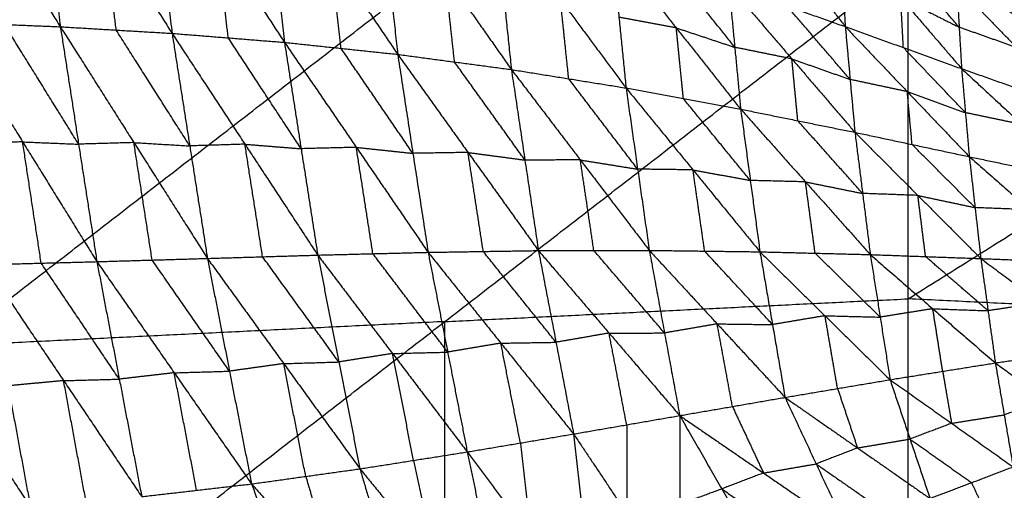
# Model space of a CAD drawing. Header units: millimetres. Extents: x -106 to 110, y -96 to 120.
# Tile 851 of 1020: x -6.95 to 2.77, y 106.7 to 111.34. Entities that reach past the tile are written whole.
import ezdxf

# ---------------------------------------------------------------- set-up
doc = ezdxf.new("R2010")
doc.units = ezdxf.units.MM
doc.header["$MEASUREMENT"] = 0
doc.layers.add('Default', color=7, linetype='Continuous', true_color=0x000000)

msp = doc.modelspace()

# ---------------------------------------------------------------- linework, layer by layer
at = {"layer": 'Default'}
for points in [[(-7.9072, 113.4322, 7.1387), (-7.2284, 112.3527, 6.6803), (-6.5496, 111.2732, 6.222)], [(-6.794, 113.319, 7.1376), (-6.6718, 112.2961, 6.6798), (-6.5496, 111.2732, 6.222)], [(-6.794, 113.319, 7.1376), (-6.1204, 112.2635, 6.7044), (-5.4469, 111.2081, 6.2713)], [(-5.6775, 113.1662, 7.1409), (-5.5622, 112.1871, 6.7061), (-5.4469, 111.2081, 6.2713)], [(-5.6775, 113.1662, 7.1409), (-5.0075, 112.1428, 6.7372), (-4.3375, 111.1194, 6.3335)], [(-4.5484, 112.9661, 7.1457), (-4.4429, 112.0427, 6.7396), (-4.3375, 111.1194, 6.3335)], [(-4.5484, 112.9661, 7.1457), (-3.8841, 111.9834, 6.7759), (-3.2197, 111.0008, 6.406)], [(-0.0102, 112.8307, 7.901), (0.594, 112.0527, 7.5669), (1.1982, 111.2748, 7.2328)], [(-3.4074, 112.7132, 7.1499), (-3.3136, 111.857, 6.7779), (-3.2197, 111.0008, 6.406)], [(-3.4074, 112.7132, 7.1499), (-2.7524, 111.7822, 6.8189), (-2.0974, 110.8513, 6.488)], [(-2.2605, 112.4109, 7.1555), (-2.179, 111.6311, 6.8217), (-2.0974, 110.8513, 6.488)], [(-2.2605, 112.4109, 7.1555), (-1.6132, 111.5402, 6.8683), (-0.9658, 110.6695, 6.5811)], [(2.2819, 112.3773, 8.4421), (2.862, 111.7471, 8.1038), (3.4421, 111.1169, 7.7654)], [(-5.9983, 111.2407, 6.2466), (-6.0594, 111.7521, 6.4755), (-6.1204, 112.2635, 6.7044)], [(1.1455, 112.2565, 7.8328), (1.1719, 111.7656, 7.5328), (1.1982, 111.2748, 7.2328)], [(1.1455, 112.2565, 7.8328), (1.746, 111.5583, 7.563), (2.3465, 110.86, 7.2931)], [(-4.8922, 111.1637, 6.3024), (-4.9498, 111.6533, 6.5198), (-5.0075, 112.1428, 6.7372)], [(-3.7786, 111.0601, 6.3698), (-3.8313, 111.5218, 6.5728), (-3.8841, 111.9834, 6.7759)], [(-1.1056, 112.0634, 7.1676), (-1.0357, 111.3664, 6.8743), (-0.9658, 110.6695, 6.5811)], [(-1.1056, 112.0634, 7.1676), (-0.4698, 111.262, 6.9278), (0.1659, 110.4605, 6.688)], [(-7.3282, 104.8297, 9.1165), (-2.7545, 108.3652, 10.5669), (1.8192, 111.9006, 12.0172)], [(0.1076, 111.0705, 6.9399), (-0.2103, 111.4712, 7.0598), (-0.5282, 111.8719, 7.1797)], [(2.3227, 111.2684, 7.5402), (2.0225, 111.6175, 7.6751), (1.7222, 111.9666, 7.81)], [(1.8192, 105.2791, 9.1165), (1.8192, 108.5898, 10.5669), (1.8192, 111.9006, 12.0172)], [(-2.6586, 110.926, 6.447), (-2.7055, 111.3541, 6.633), (-2.7524, 111.7822, 6.8189)], [(0.0493, 111.6804, 7.1918), (0.1076, 111.0705, 6.9399), (0.1659, 110.4605, 6.688)], [(0.0493, 111.6804, 7.1918), (0.6237, 111.4776, 7.2123), (1.1982, 111.2748, 7.2328)], [(0.0493, 111.6804, 7.1918), (0.6715, 110.9562, 7.0011), (1.2938, 110.2319, 6.8104)], [(2.2989, 111.6767, 7.7872), (2.3227, 111.2684, 7.5402), (2.3465, 110.86, 7.2931)], [(2.2989, 111.6767, 7.7872), (2.8705, 111.3968, 7.7763), (3.4421, 111.1169, 7.7654)], [(2.2989, 111.6767, 7.7872), (2.8908, 111.0675, 7.5791), (3.4827, 110.4582, 7.371)], [(-7.6527, 108.1245, 10.5669), (-5.3658, 109.8923, 11.292), (-3.079, 111.66, 12.0172)], [(1.8192, 108.5898, 10.5669), (4.2683, 110.1249, 11.292), (6.7173, 111.66, 12.0172)], [(-1.5316, 110.7604, 6.5345), (-1.5724, 111.1503, 6.7014), (-1.6132, 111.5402, 6.8683)], [(1.7723, 111.0674, 7.263), (1.7592, 111.3128, 7.413), (1.746, 111.5583, 7.563)], [(1.746, 111.5583, 7.563), (2.0344, 111.4133, 7.5516), (2.3227, 111.2684, 7.5402)], [(1.246, 110.7533, 7.0216), (0.9349, 111.1155, 7.117), (0.6237, 111.4776, 7.2123)], [(1.8192, 105.2791, 9.1165), (6.7173, 108.3492, 10.5669), (11.6155, 111.4194, 12.0172)], [(-7.6544, 111.319, 6.187), (-7.102, 111.2961, 6.2045), (-6.5496, 111.2732, 6.222)], [(-7.6544, 111.319, 6.187), (-6.9218, 110.1378, 5.9235), (-6.1892, 108.9565, 5.66)], [(-6.3694, 110.1149, 5.941), (-6.7357, 110.7055, 6.0727), (-7.102, 111.2961, 6.2045)], [(-0.4698, 111.262, 6.9278), (-0.7528, 111.3142, 6.9011), (-1.0357, 111.3664, 6.8743)], [(-6.5496, 111.2732, 6.222), (-6.3694, 110.1149, 5.941), (-6.1892, 108.9565, 5.66)], [(-6.5496, 111.2732, 6.222), (-5.9983, 111.2407, 6.2466), (-5.4469, 111.2081, 6.2713)], [(-6.5496, 111.2732, 6.222), (-5.8238, 110.1308, 5.9803), (-5.0979, 108.9883, 5.7386)], [(-5.2724, 110.0982, 6.0049), (-5.6353, 110.6695, 6.1258), (-5.9983, 111.2407, 6.2466)], [(-5.4469, 111.2081, 6.2713), (-5.2724, 110.0982, 6.0049), (-5.0979, 108.9883, 5.7386)], [(-5.4469, 111.2081, 6.2713), (-4.8922, 111.1637, 6.3024), (-4.3375, 111.1194, 6.3335)], [(-5.4469, 111.2081, 6.2713), (-4.7279, 110.1146, 6.0547), (-4.0089, 109.0212, 5.8381)], [(-0.4, 110.565, 6.6345), (-0.4349, 110.9135, 6.7812), (-0.4698, 111.262, 6.9278)], [(-0.4698, 111.262, 6.9278), (-0.1811, 111.1662, 6.9339), (0.1076, 111.0705, 6.9399)], [(1.1982, 111.2748, 7.2328), (1.246, 110.7533, 7.0216), (1.2938, 110.2319, 6.8104)], [(1.1982, 111.2748, 7.2328), (1.7723, 111.0674, 7.263), (2.3465, 110.86, 7.2931)], [(1.1982, 111.2748, 7.2328), (1.8103, 110.6333, 7.0905), (2.4224, 109.9918, 6.9481)], [(2.8908, 111.0675, 7.5791), (2.6067, 111.1679, 7.5596), (2.3227, 111.2684, 7.5402)], [(-4.1732, 110.0703, 6.0858), (-4.5327, 110.617, 6.1941), (-4.8922, 111.1637, 6.3024)], [(-4.3375, 111.1194, 6.3335), (-4.1732, 110.0703, 6.0858), (-4.0089, 109.0212, 5.8381)], [(-4.3375, 111.1194, 6.3335), (-3.7786, 111.0601, 6.3698), (-3.2197, 111.0008, 6.406)], [(-4.3375, 111.1194, 6.3335), (-3.6285, 110.084, 6.1446), (-2.9195, 109.0485, 5.9557)], [(-3.0696, 110.0247, 6.1808), (-3.4241, 110.5424, 6.2753), (-3.7786, 111.0601, 6.3698)], [(-3.2197, 111.0008, 6.406), (-3.0696, 110.0247, 6.1808), (-2.9195, 109.0485, 5.9557)], [(-3.2197, 111.0008, 6.406), (-2.6586, 110.926, 6.447), (-2.0974, 110.8513, 6.488)], [(-3.2197, 111.0008, 6.406), (-2.5253, 110.0332, 6.2473), (-1.8308, 109.0657, 6.0886)], [(0.6715, 110.9562, 7.0011), (0.3895, 111.0133, 6.9705), (0.1076, 111.0705, 6.9399)], [(2.3844, 110.4259, 7.1206), (2.0784, 110.7467, 7.1918), (1.7723, 111.0674, 7.263)], [(-1.9641, 109.9585, 6.2883), (-2.3114, 110.4423, 6.3677), (-2.6586, 110.926, 6.447)], [(0.7298, 110.3462, 6.7492), (0.7007, 110.6512, 6.8751), (0.6715, 110.9562, 7.0011)], [(0.6715, 110.9562, 7.0011), (0.9587, 110.8547, 7.0114), (1.246, 110.7533, 7.0216)], [(-2.0974, 110.8513, 6.488), (-1.9641, 109.9585, 6.2883), (-1.8308, 109.0657, 6.0886)], [(-2.0974, 110.8513, 6.488), (-1.5316, 110.7604, 6.5345), (-0.9658, 110.6695, 6.5811)], [(-2.0974, 110.8513, 6.488), (-1.4168, 109.9594, 6.3621), (-0.7361, 109.0676, 6.2361)], [(2.3465, 110.86, 7.2931), (2.3844, 110.4259, 7.1206), (2.4224, 109.9918, 6.9481)], [(2.3465, 110.86, 7.2931), (2.9146, 110.6591, 7.332), (3.4827, 110.4582, 7.371)], [(2.3465, 110.86, 7.2931), (2.943, 110.3086, 7.1953), (3.5396, 109.7571, 7.0976)], [(-0.851, 109.8685, 6.4086), (-1.1913, 110.3145, 6.4716), (-1.5316, 110.7604, 6.5345)], [(1.8103, 110.6333, 7.0905), (1.5281, 110.6933, 7.056), (1.246, 110.7533, 7.0216)], [(-0.9658, 110.6695, 6.5811), (-0.851, 109.8685, 6.4086), (-0.7361, 109.0676, 6.2361)], [(-0.9658, 110.6695, 6.5811), (-0.4, 110.565, 6.6345), (0.1659, 110.4605, 6.688)], [(-0.9658, 110.6695, 6.5811), (-0.3049, 109.8616, 6.4896), (0.356, 109.0537, 6.3981)], [(1.8581, 110.1119, 6.8793), (1.8342, 110.3726, 6.9849), (1.8103, 110.6333, 7.0905)], [(1.8103, 110.6333, 7.0905), (2.0974, 110.5296, 7.1055), (2.3844, 110.4259, 7.1206)], [(0.261, 109.7571, 6.5431), (-0.0695, 110.1611, 6.5888), (-0.4, 110.565, 6.6345)], [(0.1659, 110.4605, 6.688), (0.261, 109.7571, 6.5431), (0.356, 109.0537, 6.3981)], [(0.1659, 110.4605, 6.688), (0.7298, 110.3462, 6.7492), (1.2938, 110.2319, 6.8104)], [(0.1659, 110.4605, 6.688), (0.8056, 109.7433, 6.6309), (1.4453, 109.0261, 6.5738)], [(2.943, 110.3086, 7.1953), (2.6637, 110.3672, 7.158), (2.3844, 110.4259, 7.1206)], [(1.3695, 109.629, 6.6921), (1.0497, 109.9876, 6.7206), (0.7298, 110.3462, 6.7492)], [(1.2938, 110.2319, 6.8104), (1.3695, 109.629, 6.6921), (1.4453, 109.0261, 6.5738)], [(1.2938, 110.2319, 6.8104), (1.8581, 110.1119, 6.8793), (2.4224, 109.9918, 6.9481)], [(1.2938, 110.2319, 6.8104), (1.9152, 109.6094, 6.7856), (2.5366, 108.9869, 6.7609)], [(-6.9218, 110.1378, 5.9235), (-7.1966, 110.1304, 5.9091), (-7.4715, 110.1229, 5.8947)], [(-6.7389, 108.9417, 5.6311), (-6.8303, 109.5397, 5.7773), (-6.9218, 110.1378, 5.9235)], [(-6.9218, 110.1378, 5.9235), (-6.6456, 110.1263, 5.9322), (-6.3694, 110.1149, 5.941)], [(-5.8238, 110.1308, 5.9803), (-6.0966, 110.1228, 5.9606), (-6.3694, 110.1149, 5.941)], [(-5.6435, 108.9724, 5.6993), (-5.7337, 109.5516, 5.8398), (-5.8238, 110.1308, 5.9803)], [(-5.8238, 110.1308, 5.9803), (-5.5481, 110.1145, 5.9926), (-5.2724, 110.0982, 6.0049)], [(-4.7279, 110.1146, 6.0547), (-5.0002, 110.1064, 6.0298), (-5.2724, 110.0982, 6.0049)], [(-4.5534, 109.0047, 5.7883), (-4.6407, 109.5597, 5.9215), (-4.7279, 110.1146, 6.0547)], [(-4.7279, 110.1146, 6.0547), (-4.4506, 110.0925, 6.0703), (-4.1732, 110.0703, 6.0858)], [(-3.6285, 110.084, 6.1446), (-3.9008, 110.0771, 6.1152), (-4.1732, 110.0703, 6.0858)], [(-3.4642, 109.0348, 5.8969), (-3.5464, 109.5594, 6.0207), (-3.6285, 110.084, 6.1446)], [(-3.6285, 110.084, 6.1446), (-3.3491, 110.0543, 6.1627), (-3.0696, 110.0247, 6.1808)], [(-2.5253, 110.0332, 6.2473), (-2.7975, 110.029, 6.2141), (-3.0696, 110.0247, 6.1808)], [(-2.3752, 109.0571, 6.0221), (-2.4502, 109.5452, 6.1347), (-2.5253, 110.0332, 6.2473)], [(-2.5253, 110.0332, 6.2473), (-2.2447, 109.9959, 6.2678), (-1.9641, 109.9585, 6.2883)], [(2.4795, 109.4894, 6.8545), (2.1688, 109.8006, 6.8669), (1.8581, 110.1119, 6.8793)], [(-1.4168, 109.9594, 6.3621), (-1.6905, 109.9589, 6.3252), (-1.9641, 109.9585, 6.2883)], [(-1.2835, 109.0666, 6.1624), (-1.3501, 109.513, 6.2622), (-1.4168, 109.9594, 6.3621)], [(-1.4168, 109.9594, 6.3621), (-1.1339, 109.914, 6.3853), (-0.851, 109.8685, 6.4086)], [(2.4224, 109.9918, 6.9481), (2.4795, 109.4894, 6.8545), (2.5366, 108.9869, 6.7609)], [(2.4224, 109.9918, 6.9481), (2.981, 109.8745, 7.0228), (3.5396, 109.7571, 7.0976)], [(2.4224, 109.9918, 6.9481), (3.021, 109.4684, 6.9512), (3.6197, 108.9449, 6.9543)], [(-0.3049, 109.8616, 6.4896), (-0.5779, 109.8651, 6.4491), (-0.851, 109.8685, 6.4086)], [(-0.19, 109.0606, 6.3171), (-0.2475, 109.4611, 6.4034), (-0.3049, 109.8616, 6.4896)], [(-0.3049, 109.8616, 6.4896), (-0.022, 109.8094, 6.5163), (0.261, 109.7571, 6.5431)], [(0.8056, 109.7433, 6.6309), (0.5333, 109.7502, 6.587), (0.261, 109.7571, 6.5431)], [(0.9007, 109.0399, 6.4859), (0.8531, 109.3916, 6.5584), (0.8056, 109.7433, 6.6309)], [(0.8056, 109.7433, 6.6309), (1.0876, 109.6862, 6.6615), (1.3695, 109.629, 6.6921)], [(1.9152, 109.6094, 6.7856), (1.6424, 109.6192, 6.7389), (1.3695, 109.629, 6.6921)], [(1.991, 109.0065, 6.6673), (1.9531, 109.308, 6.7265), (1.9152, 109.6094, 6.7856)], [(1.9152, 109.6094, 6.7856), (2.1973, 109.5494, 6.8201), (2.4795, 109.4894, 6.8545)], [(3.021, 109.4684, 6.9512), (2.7503, 109.4789, 6.9028), (2.4795, 109.4894, 6.8545)], [(-2.9195, 109.0485, 5.9557), (-2.3752, 109.0571, 6.0221), (-1.8308, 109.0657, 6.0886)], [(-1.6571, 108.1612, 6.0833), (-2.0161, 108.6092, 6.0527), (-2.3752, 109.0571, 6.0221)], [(-1.8308, 109.0657, 6.0886), (-1.2835, 109.0666, 6.1624), (-0.7361, 109.0676, 6.2361)], [(-1.8308, 109.0657, 6.0886), (-1.6571, 108.1612, 6.0833), (-1.4834, 107.2567, 6.078)], [(-1.8308, 109.0657, 6.0886), (-1.1332, 108.2518, 6.1641), (-0.4355, 107.438, 6.2396)], [(-0.5858, 108.2528, 6.2379), (-0.9346, 108.6597, 6.2001), (-1.2835, 109.0666, 6.1624)], [(-0.7361, 109.0676, 6.2361), (-0.5858, 108.2528, 6.2379), (-0.4355, 107.438, 6.2396)], [(-0.7361, 109.0676, 6.2361), (-0.19, 109.0606, 6.3171), (0.356, 109.0537, 6.3981)], [(-0.7361, 109.0676, 6.2361), (-0.0661, 108.3425, 6.3256), (0.604, 107.6175, 6.4151)], [(0.48, 108.3356, 6.4066), (0.145, 108.6981, 6.3619), (-0.19, 109.0606, 6.3171)], [(0.356, 109.0537, 6.3981), (0.48, 108.3356, 6.4066), (0.604, 107.6175, 6.4151)], [(0.356, 109.0537, 6.3981), (0.9007, 109.0399, 6.4859), (1.4453, 109.0261, 6.5738)], [(0.356, 109.0537, 6.3981), (0.9982, 108.4229, 6.5002), (1.6404, 107.7922, 6.6022)], [(-7.2886, 108.9269, 5.6023), (-6.7389, 108.9417, 5.6311), (-6.1892, 108.9565, 5.66)], [(-6.1892, 108.9565, 5.66), (-5.6435, 108.9724, 5.6993), (-5.0979, 108.9883, 5.7386)], [(-6.1892, 108.9565, 5.66), (-5.9679, 107.7975, 5.6397), (-5.7465, 106.6385, 5.6194)], [(-6.1892, 108.9565, 5.66), (-5.4259, 107.8602, 5.6802), (-4.6626, 106.7638, 5.7005)], [(-4.8803, 107.8761, 5.7195), (-5.2619, 108.4242, 5.7094), (-5.6435, 108.9724, 5.6993)], [(-5.0979, 108.9883, 5.7386), (-4.5534, 109.0047, 5.7883), (-4.0089, 109.0212, 5.8381)], [(-5.0979, 108.9883, 5.7386), (-4.8803, 107.8761, 5.7195), (-4.6626, 106.7638, 5.7005)], [(-5.0979, 108.9883, 5.7386), (-4.3452, 107.9506, 5.7722), (-3.5925, 106.9129, 5.8059)], [(-3.8007, 107.967, 5.822), (-4.1771, 108.4859, 5.8052), (-4.5534, 109.0047, 5.7883)], [(-4.0089, 109.0212, 5.8381), (-3.4642, 109.0348, 5.8969), (-2.9195, 109.0485, 5.9557)], [(-4.0089, 109.0212, 5.8381), (-3.8007, 107.967, 5.822), (-3.5925, 106.9129, 5.8059)], [(-4.0089, 109.0212, 5.8381), (-3.271, 108.0503, 5.8854), (-2.533, 107.0794, 5.9328)], [(-2.7263, 108.064, 5.9442), (-3.0952, 108.5494, 5.9206), (-3.4642, 109.0348, 5.8969)], [(-2.9195, 109.0485, 5.9557), (-2.7263, 108.064, 5.9442), (-2.533, 107.0794, 5.9328)], [(-2.9195, 109.0485, 5.9557), (-2.2014, 108.1526, 6.0168), (-1.4834, 107.2567, 6.078)], [(1.5429, 108.4092, 6.588), (1.2218, 108.7245, 6.537), (0.9007, 109.0399, 6.4859)], [(1.4453, 109.0261, 6.5738), (1.5429, 108.4092, 6.588), (1.6404, 107.7922, 6.6022)], [(1.4453, 109.0261, 6.5738), (1.991, 109.0065, 6.6673), (2.5366, 108.9869, 6.7609)], [(1.4453, 109.0261, 6.5738), (2.0623, 108.4919, 6.6856), (2.6793, 107.9576, 6.7974)], [(2.6079, 108.4723, 6.7791), (2.2994, 108.7394, 6.7232), (1.991, 109.0065, 6.6673)], [(2.5366, 108.9869, 6.7609), (2.6079, 108.4723, 6.7791), (2.6793, 107.9576, 6.7974)], [(2.5366, 108.9869, 6.7609), (3.0781, 108.9659, 6.8576), (3.6197, 108.9449, 6.9543)], [(2.5366, 108.9869, 6.7609), (3.1262, 108.5498, 6.8779), (3.7158, 108.1127, 6.9949)], [(-8.3908, 108.8964, 5.5652), (-7.6176, 107.716, 5.5635), (-6.8445, 106.5356, 5.5618)], [(-7.2886, 108.9269, 5.6023), (-7.0665, 107.7312, 5.5821), (-6.8445, 106.5356, 5.5618)], [(-7.2886, 108.9269, 5.6023), (-6.5176, 107.7827, 5.6109), (-5.7465, 106.6385, 5.6194)], [(-5.9679, 107.7975, 5.6397), (-6.3534, 108.3696, 5.6354), (-6.7389, 108.9417, 5.6311)], [(-2.7545, 108.3652, 10.5669), (-0.4677, 108.4775, 10.5669), (1.8192, 108.5898, 10.5669)], [(6.7173, 108.3492, 10.5669), (4.2683, 108.4695, 10.5669), (1.8192, 108.5898, 10.5669)], [(2.0623, 108.4919, 6.6856), (1.8026, 108.4505, 6.6368), (1.5429, 108.4092, 6.588)], [(2.1598, 107.8749, 6.6998), (2.1111, 108.1834, 6.6927), (2.0623, 108.4919, 6.6856)], [(2.0623, 108.4919, 6.6856), (2.3351, 108.4821, 6.7324), (2.6079, 108.4723, 6.7791)], [(3.1262, 108.5498, 6.8779), (2.8671, 108.511, 6.8285), (2.6079, 108.4723, 6.7791)], [(0.9982, 108.4229, 6.5002), (0.7391, 108.3793, 6.4534), (0.48, 108.3356, 6.4066)], [(1.1222, 107.7048, 6.5086), (1.0602, 108.0639, 6.5044), (0.9982, 108.4229, 6.5002)], [(0.9982, 108.4229, 6.5002), (1.2705, 108.416, 6.5441), (1.5429, 108.4092, 6.588)], [(-2.7545, 108.3652, 10.5669), (-5.2036, 108.2448, 10.5669), (-7.6527, 108.1245, 10.5669)], [(-2.7545, 105.0544, 9.1165), (-2.7545, 106.7098, 9.8417), (-2.7545, 108.3652, 10.5669)], [(-0.0661, 108.3425, 6.3256), (-0.3259, 108.2976, 6.2817), (-0.5858, 108.2528, 6.2379)], [(0.0842, 107.5277, 6.3273), (0.0091, 107.9351, 6.3265), (-0.0661, 108.3425, 6.3256)], [(-0.0661, 108.3425, 6.3256), (0.207, 108.3391, 6.3661), (0.48, 108.3356, 6.4066)], [(-1.1332, 108.2518, 6.1641), (-1.3951, 108.2065, 6.1237), (-1.6571, 108.1612, 6.0833)], [(-1.1332, 108.2518, 6.1641), (-0.8595, 108.2523, 6.201), (-0.5858, 108.2528, 6.2379)], [(-0.9594, 107.3473, 6.1588), (-1.0463, 107.7996, 6.1614), (-1.1332, 108.2518, 6.1641)], [(-2.2014, 108.1526, 6.0168), (-2.4639, 108.1083, 5.9805), (-2.7263, 108.064, 5.9442)], [(-2.2014, 108.1526, 6.0168), (-1.9293, 108.1569, 6.0501), (-1.6571, 108.1612, 6.0833)], [(-2.0082, 107.1681, 6.0054), (-2.1048, 107.6603, 6.0111), (-2.2014, 108.1526, 6.0168)], [(2.6793, 107.9576, 6.7974), (3.1975, 108.0351, 6.8961), (3.7158, 108.1127, 6.9949)], [(-3.271, 108.0503, 5.8854), (-3.5359, 108.0087, 5.8537), (-3.8007, 107.967, 5.822)], [(-3.271, 108.0503, 5.8854), (-2.9986, 108.0571, 5.9148), (-2.7263, 108.064, 5.9442)], [(-3.0628, 106.9962, 5.8693), (-3.1669, 107.5232, 5.8774), (-3.271, 108.0503, 5.8854)], [(-4.3452, 107.9506, 5.7722), (-4.6127, 107.9133, 5.7459), (-4.8803, 107.8761, 5.7195)], [(-4.3452, 107.9506, 5.7722), (-4.0729, 107.9588, 5.7971), (-3.8007, 107.967, 5.822)], [(-4.1276, 106.8384, 5.7532), (-4.2364, 107.3945, 5.7627), (-4.3452, 107.9506, 5.7722)], [(1.6404, 107.7922, 6.6022), (2.1598, 107.8749, 6.6998), (2.6793, 107.9576, 6.7974)], [(2.6793, 107.9576, 6.7974), (2.7671, 107.445, 6.9314), (2.855, 106.9324, 7.0655)], [(2.6793, 107.9576, 6.7974), (3.1805, 107.5952, 6.9988), (3.6818, 107.2328, 7.2002)], [(-6.5176, 107.7827, 5.6109), (-6.2427, 107.7901, 5.6253), (-5.9679, 107.7975, 5.6397)], [(-5.4259, 107.8602, 5.6802), (-5.6969, 107.8288, 5.66), (-5.9679, 107.7975, 5.6397)], [(-5.4259, 107.8602, 5.6802), (-5.1531, 107.8681, 5.6999), (-4.8803, 107.8761, 5.7195)], [(-5.2046, 106.7012, 5.66), (-5.3153, 107.2807, 5.6701), (-5.4259, 107.8602, 5.6802)], [(0.604, 107.6175, 6.4151), (1.1222, 107.7048, 6.5086), (1.6404, 107.7922, 6.6022)], [(1.6404, 107.7922, 6.6022), (1.8375, 107.2065, 6.7666), (2.0347, 106.6208, 6.931)], [(1.6404, 107.7922, 6.6022), (2.2477, 107.3623, 6.8338), (2.855, 106.9324, 7.0655)], [(2.1598, 107.8749, 6.6998), (2.2038, 107.6186, 6.7668), (2.2477, 107.3623, 6.8338)], [(-6.5176, 107.7827, 5.6109), (-6.792, 107.757, 5.5965), (-7.0665, 107.7312, 5.5821)], [(-6.2955, 106.587, 5.5906), (-6.4065, 107.1849, 5.6008), (-6.5176, 107.7827, 5.6109)], [(1.1222, 107.7048, 6.5086), (1.2207, 107.412, 6.5908), (1.3193, 107.1192, 6.673)], [(-0.4355, 107.438, 6.2396), (0.0842, 107.5277, 6.3273), (0.604, 107.6175, 6.4151)], [(0.604, 107.6175, 6.4151), (0.9108, 106.9614, 6.6074), (1.2177, 106.3054, 6.7997)], [(0.604, 107.6175, 6.4151), (1.3193, 107.1192, 6.673), (2.0347, 106.6208, 6.931)], [(3.1805, 107.5952, 6.9988), (2.9738, 107.5201, 6.9651), (2.7671, 107.445, 6.9314)], [(0.0842, 107.5277, 6.3273), (0.2377, 107.1997, 6.4235), (0.3911, 106.8717, 6.5196)], [(-1.4834, 107.2567, 6.078), (-0.9594, 107.3473, 6.1588), (-0.4355, 107.438, 6.2396)], [(-0.4355, 107.438, 6.2396), (-0.4343, 106.5618, 6.3975), (-0.4332, 105.6856, 6.5555)], [(-0.4355, 107.438, 6.2396), (-0.0206, 106.7143, 6.4565), (0.3943, 105.9907, 6.6734)], [(-0.4355, 107.438, 6.2396), (0.3911, 106.8717, 6.5196), (1.2177, 106.3054, 6.7997)], [(2.2477, 107.3623, 6.8338), (2.5074, 107.4036, 6.8826), (2.7671, 107.445, 6.9314)], [(-0.9594, 107.3473, 6.1588), (-0.9589, 106.9092, 6.2378), (-0.9583, 106.4711, 6.3167)], [(2.2477, 107.3623, 6.8338), (2.0426, 107.2844, 6.8002), (1.8375, 107.2065, 6.7666)], [(-2.533, 107.0794, 5.9328), (-2.0082, 107.1681, 6.0054), (-1.4834, 107.2567, 6.078)], [(-1.4834, 107.2567, 6.078), (-1.3785, 106.3251, 6.2626), (-1.2736, 105.3934, 6.4472)], [(-1.4834, 107.2567, 6.078), (-0.9583, 106.4711, 6.3167), (-0.4332, 105.6856, 6.5555)], [(1.3193, 107.1192, 6.673), (1.5784, 107.1628, 6.7198), (1.8375, 107.2065, 6.7666)], [(1.8375, 107.2065, 6.7666), (2.1412, 106.9916, 6.8824), (2.4449, 106.7766, 6.9982)], [(-2.0082, 107.1681, 6.0054), (-1.9558, 106.7023, 6.0977), (-1.9033, 106.2364, 6.19)], [(1.3193, 107.1192, 6.673), (1.1151, 107.0403, 6.6402), (0.9108, 106.9614, 6.6074)], [(-3.5925, 106.9129, 5.8059), (-3.0628, 106.9962, 5.8693), (-2.533, 107.0794, 5.9328)], [(-2.533, 107.0794, 5.9328), (-2.329, 106.1, 6.1418), (-2.125, 105.1207, 6.3509)], [(-2.533, 107.0794, 5.9328), (-1.9033, 106.2364, 6.19), (-1.2736, 105.3934, 6.4472)], [(-4.6626, 106.7638, 5.7005), (-4.1276, 106.8384, 5.7532), (-3.5925, 106.9129, 5.8059)], [(-3.5925, 106.9129, 5.8059), (-3.2916, 105.8922, 6.037), (-2.9906, 104.8714, 6.268)], [(-3.5925, 106.9129, 5.8059), (-2.8587, 106.0168, 6.0784), (-2.125, 105.1207, 6.3509)], [(-3.0628, 106.9962, 5.8693), (-2.9608, 106.5065, 5.9738), (-2.8587, 106.0168, 6.0784)], [(0.3911, 106.8717, 6.5196), (0.6509, 106.9165, 6.5635), (0.9108, 106.9614, 6.6074)], [(0.9108, 106.9614, 6.6074), (1.2685, 106.7123, 6.7364), (1.6262, 106.4631, 6.8654)], [(2.0347, 106.6208, 6.931), (2.4449, 106.7766, 6.9982), (2.855, 106.9324, 7.0655)], [(-4.1276, 106.8384, 5.7532), (-3.9771, 106.328, 5.8687), (-3.8266, 105.8176, 5.9843)], [(0.3911, 106.8717, 6.5196), (0.1852, 106.793, 6.4881), (-0.0206, 106.7143, 6.4565)], [(-5.7465, 106.6385, 5.6194), (-5.2046, 106.7012, 5.66), (-4.6626, 106.7638, 5.7005)], [(-4.6626, 106.7638, 5.7005), (-4.27, 105.7063, 5.9502), (-3.8774, 104.6487, 6.1999)], [(-4.6626, 106.7638, 5.7005), (-3.8266, 105.8176, 5.9843), (-2.9906, 104.8714, 6.268)], [(2.4449, 106.7766, 6.9982), (2.5023, 106.6525, 6.7426), (2.5598, 106.5283, 6.487)], [(-0.0206, 106.7143, 6.4565), (-0.2275, 106.6381, 6.427), (-0.4343, 106.5618, 6.3975)], [(-0.0206, 106.7143, 6.4565), (0.3927, 106.4312, 6.5965), (0.806, 106.148, 6.7366)]]:
    msp.add_open_spline(points, degree=2, dxfattribs=at)

doc.saveas('drawing.dxf')
